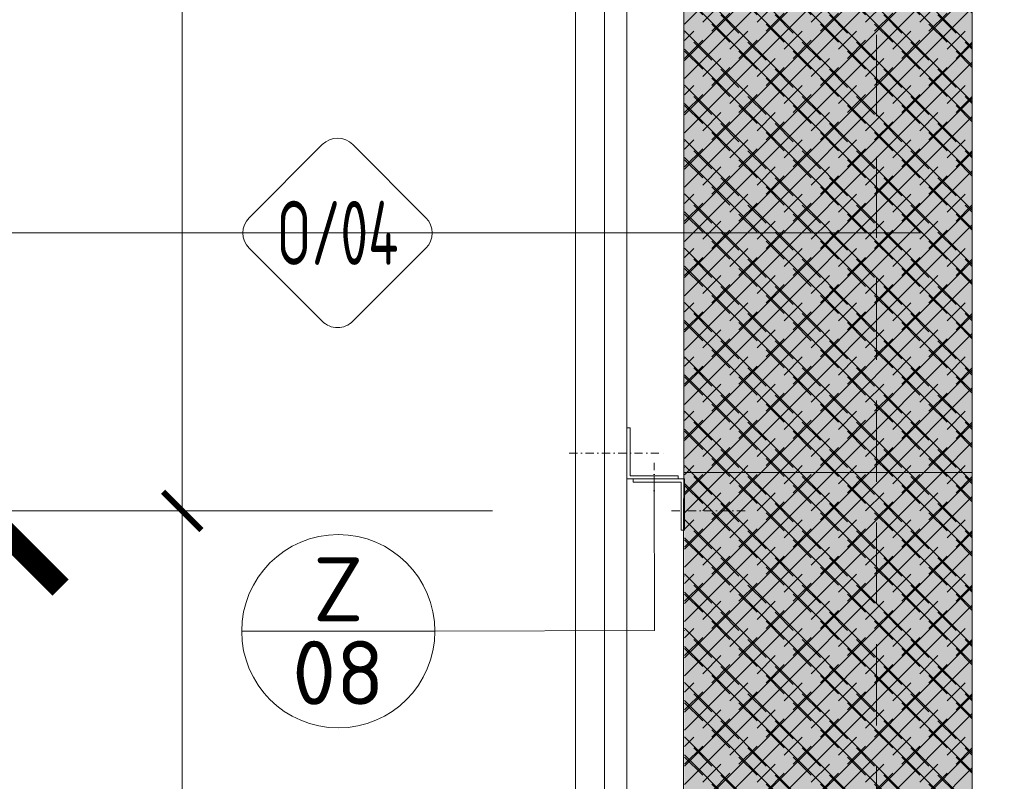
# Model space of a CAD drawing. Header units: millimetres. Extents: x -725694 to 5289369, y -1488057 to 2187451.
# Tile 79 of 656: x 4411 to 5950, y -35388 to -34197. Entities that reach past the tile are written whole.
import ezdxf
from ezdxf.enums import TextEntityAlignment as Align

# ---------------------------------------------------------------- set-up
doc = ezdxf.new("R2010")
doc.units = ezdxf.units.MM
doc.linetypes.add('DASHDOT', pattern=[25.4, 12.7, -6.35, 0, -6.35])
doc.linetypes.add('DASHED', pattern=[19.05, 12.7, -6.35])
doc.layers.get('Defpoints').update_dxf_attribs({"color": 8})
for name, color, linetype, lineweight in [('A99_N_kce-pohl', 1, 'Continuous', 9), ('A99_N_kce-rez-sil', 6, 'Continuous', 18), ('A99_N_koty-200', 5, 'Continuous', 5), ('A99_N_koty-200 @ 200', 5, 'Continuous', 5), ('A99_N_koty-200 @ 50 (2)', 5, 'Continuous', 5), ('A99_N_sraf', 252, 'Continuous', 0), ('A99_N_sraf @ 200 VP1', 252, 'Continuous', 0), ('A99_N_sraf @ 200 VP10', 252, 'Continuous', 0), ('A99_N_sraf @ 200 VP11', 252, 'Continuous', 0), ('A99_N_sraf @ 200 VP12', 252, 'Continuous', 0), ('A99_N_sraf @ 200 VP13', 252, 'Continuous', 0), ('A99_N_sraf @ 200 VP14', 252, 'Continuous', 0), ('A99_N_sraf @ 200 VP2', 252, 'Continuous', 0), ('A99_N_sraf @ 200 VP3', 252, 'Continuous', 0), ('A99_N_sraf @ 200 VP4', 252, 'Continuous', 0), ('A99_N_sraf @ 200 VP5', 252, 'Continuous', 0), ('A99_N_sraf @ 200 VP6', 252, 'Continuous', 0), ('A99_N_sraf @ 200 VP7', 252, 'Continuous', 0), ('A99_N_sraf @ 200 VP8', 252, 'Continuous', 0), ('A99_N_sraf @ 200 VP9', 252, 'Continuous', 0), ('A99_N_sraf @ 200 VPModel', 252, 'Continuous', 0), ('A99_N_sraf @ 50 (1)', 252, 'Continuous', 0), ('A99_N_znaceni 200', 5, 'Continuous', 5), ('A99_N_znaceni 50', 5, 'Continuous', 5), ('A99_S_kce-pohl', 7, 'Continuous', 5), ('A99_S_kce-pohl @ 50 (1)', 7, 'Continuous', 5), ('A99_S_kce-rez-sil', 7, 'Continuous', 15), ('A99_S_kce-rez-ten', 7, 'Continuous', 9)]:
    doc.layers.add(name, color=color, linetype=linetype, lineweight=lineweight)
doc.styles.add('A99_kota', font='isocpeur.ttf', dxfattribs={"height": 2})
doc.styles.add('A99_popis', font='isocpeur.ttf')
doc.linetypes.add('IZOLACE', pattern='A,0.00254,-2.54,[134,ltypeshp.shx,S=2.54,R=0,X=-2.54,Y=0],-5.08,[134,ltypeshp.shx,S=2.54,R=180,X=2.54,Y=0],-2.54', length=10.16254)
doc.dimstyles.new('A99_kota_200 new', dxfattribs={"dimscale": 200, "dimtxt": 2, "dimasz": 1.2, "dimexe": 0.5, "dimexo": 1.5, "dimgap": 0.3, "dimtad": 1, "dimdec": 0, "dimzin": 3, "dimdsep": 46, "dimtxsty": 'A99_kota', "dimblk": 'ARCHTICK', "dimcen": 2.5, "dimazin": 2, "dimtfac": 0.75, "dimtdec": 0, "dimtmove": 2, "dimatfit": 0, "dimfxl": 0, "dimtolj": 1, "dimtzin": 0, "dimlwd": 5, "dimlwe": 5, "dimarcsym": 0})
pattern_1 = [(45, (0, 0), (-42.42641, 42.42641), []), (45, (28.284, 0), (-42.42641, 42.42641), []), (135, (48.024, 5.6), (-42.42641, -42.42641), [40, -20]), (135, (62.166, 19.74), (-42.42641, -42.42641), [40, -20])]
pattern_2 = [(315, (0, 0), (42.42641, 42.42641), []), (315, (6e-15, -28.284), (42.42641, 42.42641), []), (45, (5.6, -48.024), (-42.42641, 42.42641), [40, -20]), (45, (19.74, -62.166), (-42.42641, 42.42641), [40, -20])]
pattern_3 = [(45, (0, 0), (-10.606602, 10.606602), []), (45, (7.071, 0), (-10.606602, 10.606602), []), (135, (12.006, 1.4), (-10.606602, -10.606602), [10, -5]), (135, (15.542, 4.935), (-10.606602, -10.606602), [10, -5])]

# ---------------------------------------------------------------- blocks, each defined once
blk = doc.blocks.new('_ArchTick')
at = {"color": 0, "linetype": 'ByBlock', "const_width": 0.15}
blk.add_lwpolyline([(-0.5, -0.5), (0.5, 0.5)], dxfattribs=at)
blk = doc.blocks.new('*D4359')
at = {"layer": 'A99_N_koty-200', "color": 0, "linetype": 'Continuous', "lineweight": 5, "transparency": 16777216}
for p, q in [((4865, -34965), (4640, -34965)), ((4665, -34965), (4665, -37185)), ((4865, -37185), (4640, -37185))]:
    blk.add_line(p, q, dxfattribs=at)
at = {"layer": 'Defpoints', "color": 0, "linetype": 'Continuous', "lineweight": 0, "transparency": 16777216}
for p in [(5445, -34965), (4665, -37185), (5450, -37185)]:
    blk.add_point(p, dxfattribs=at)
at = {"layer": 'A99_N_koty-200', "color": 0, "linetype": 'Continuous', "lineweight": 5, "transparency": 16777216, "xscale": 60, "yscale": 60, "zscale": 60}
for p, rotation in [((4665, -34965), 90), ((4665, -37185), 270)]:
    blk.add_blockref('_ArchTick', p, dxfattribs=dict(at, rotation=rotation))
at = {"layer": 'A99_N_koty-200', "color": 0, "linetype": 'Continuous', "transparency": 16777216, "insert": (4600, -36075), "char_height": 100, "attachment_point": 5, "rotation": 90, "style": 'A99_kota'}
blk.add_mtext('\\A1;2220', dxfattribs=at)
blk = doc.blocks.new('*D4360')
at = {"layer": 'A99_N_koty-200', "color": 0, "linetype": 'Continuous', "lineweight": 5, "transparency": 16777216}
for p, q in [((5145, -34965), (4255, -34965)), ((4355, -34965), (4355, -37185)), ((5150, -37185), (4255, -37185))]:
    blk.add_line(p, q, dxfattribs=at)
at = {"layer": 'Defpoints', "color": 0, "linetype": 'Continuous', "lineweight": 0, "transparency": 16777216}
for p in [(5445, -34965), (4355, -37185), (5450, -37185)]:
    blk.add_point(p, dxfattribs=at)
at = {"layer": 'A99_N_koty-200', "color": 0, "linetype": 'Continuous', "lineweight": 5, "transparency": 16777216, "xscale": 240, "yscale": 240, "zscale": 240}
for p, rotation in [((4355, -34965), 90), ((4355, -37185), 270)]:
    blk.add_blockref('_ArchTick', p, dxfattribs=dict(at, rotation=rotation))
at = {"layer": 'A99_N_koty-200', "color": 0, "linetype": 'Continuous', "transparency": 16777216, "insert": (4095, -36075), "char_height": 400, "attachment_point": 5, "rotation": 90, "style": 'A99_kota'}
blk.add_mtext('\\A1;2220', dxfattribs=at)
blk = doc.blocks.new('*D4362')
at = {"layer": 'A99_N_koty-200', "color": 0, "linetype": 'Continuous', "lineweight": 5, "transparency": 16777216}
for p, q in [((4865, -32745), (4640, -32745)), ((4665, -32745), (4665, -34965)), ((4865, -34965), (4640, -34965))]:
    blk.add_line(p, q, dxfattribs=at)
at = {"layer": 'Defpoints', "color": 0, "linetype": 'Continuous', "lineweight": 0, "transparency": 16777216}
for p in [(5445, -32745), (4665, -34965), (5450, -34965)]:
    blk.add_point(p, dxfattribs=at)
at = {"layer": 'A99_N_koty-200', "color": 0, "linetype": 'Continuous', "lineweight": 5, "transparency": 16777216, "xscale": 60, "yscale": 60, "zscale": 60}
for p, rotation in [((4665, -32745), 90), ((4665, -34965), 270)]:
    blk.add_blockref('_ArchTick', p, dxfattribs=dict(at, rotation=rotation))
at = {"layer": 'A99_N_koty-200', "color": 0, "linetype": 'Continuous', "transparency": 16777216, "insert": (4600, -33855), "char_height": 100, "attachment_point": 5, "rotation": 90, "style": 'A99_kota'}
blk.add_mtext('\\A1;2220', dxfattribs=at)
blk = doc.blocks.new('*D4363')
at = {"layer": 'A99_N_koty-200', "color": 0, "linetype": 'Continuous', "lineweight": 5, "transparency": 16777216}
for p, q in [((5145, -32745), (4255, -32745)), ((4355, -32745), (4355, -34965)), ((5150, -34965), (4255, -34965))]:
    blk.add_line(p, q, dxfattribs=at)
at = {"layer": 'Defpoints', "color": 0, "linetype": 'Continuous', "lineweight": 0, "transparency": 16777216}
for p in [(5445, -32745), (4355, -34965), (5450, -34965)]:
    blk.add_point(p, dxfattribs=at)
at = {"layer": 'A99_N_koty-200', "color": 0, "linetype": 'Continuous', "lineweight": 5, "transparency": 16777216, "xscale": 240, "yscale": 240, "zscale": 240}
for p, rotation in [((4355, -32745), 90), ((4355, -34965), 270)]:
    blk.add_blockref('_ArchTick', p, dxfattribs=dict(at, rotation=rotation))
at = {"layer": 'A99_N_koty-200', "color": 0, "linetype": 'Continuous', "transparency": 16777216, "insert": (4095, -33855), "char_height": 400, "attachment_point": 5, "rotation": 90, "style": 'A99_kota'}
blk.add_mtext('\\A1;2220', dxfattribs=at)
blk = doc.blocks.new('*D4395')
at = {"layer": 'A99_N_koty-200', "color": 0, "linetype": 'Continuous', "lineweight": 5, "transparency": 16777216}
for p, q in [((6947.5, -34905), (7847.5, -34905)), ((7747.5, -34905), (7747.5, -36245)), ((6947.5, -36245), (7847.5, -36245))]:
    blk.add_line(p, q, dxfattribs=at)
at = {"layer": 'Defpoints', "color": 0, "linetype": 'Continuous', "lineweight": 0, "transparency": 16777216}
for p in [(5900, -34905), (5900, -36245), (7747.5, -36245)]:
    blk.add_point(p, dxfattribs=at)
at = {"layer": 'A99_N_koty-200', "color": 0, "linetype": 'Continuous', "lineweight": 5, "transparency": 16777216, "xscale": 240, "yscale": 240, "zscale": 240}
for p, rotation in [((7747.5, -34905), 90), ((7747.5, -36245), 270)]:
    blk.add_blockref('_ArchTick', p, dxfattribs=dict(at, rotation=rotation))
at = {"layer": 'A99_N_koty-200', "color": 0, "linetype": 'Continuous', "transparency": 16777216, "insert": (7487.5, -35575), "char_height": 400, "attachment_point": 5, "rotation": 90, "style": 'A99_kota'}
blk.add_mtext('\\A1;1340', dxfattribs=at)
blk = doc.blocks.new('*D4396')
at = {"layer": 'A99_N_koty-200', "color": 0, "linetype": 'Continuous', "lineweight": 5, "transparency": 16777216}
for p, q in [((6450, -34905), (6675, -34905)), ((6650, -34905), (6650, -36245)), ((6450, -36245), (6675, -36245))]:
    blk.add_line(p, q, dxfattribs=at)
at = {"layer": 'Defpoints', "color": 0, "linetype": 'Continuous', "lineweight": 0, "transparency": 16777216}
for p in [(5900, -34905), (5900, -36245), (6650, -36245)]:
    blk.add_point(p, dxfattribs=at)
at = {"layer": 'A99_N_koty-200', "color": 0, "linetype": 'Continuous', "lineweight": 5, "transparency": 16777216, "xscale": 60, "yscale": 60, "zscale": 60}
for p, rotation in [((6650, -34905), 90), ((6650, -36245), 270)]:
    blk.add_blockref('_ArchTick', p, dxfattribs=dict(at, rotation=rotation))
at = {"layer": 'A99_N_koty-200', "color": 0, "linetype": 'Continuous', "transparency": 16777216, "insert": (6585, -35575), "char_height": 100, "attachment_point": 5, "rotation": 90, "style": 'A99_kota'}
blk.add_mtext('\\A1;1340', dxfattribs=at)
blk = doc.blocks.new('*U109')
at = {"color": 0}
blk.add_line((4.436, -0.005), (27.982, -0.005), dxfattribs=at)
at = {"color": 0, "linetype": 'ByBlock', "style": 'A99_popis', "width": 0.953108}
blk.add_attdef('SKLADBA', text='', height=3, rotation=0.0103, dxfattribs=at).set_placement((-2.863, -1.506), (2.855, -1.505), align=Align.FIT)
blk = doc.blocks.new('*U84')
at = {"color": 0}
for p, q in [((-0.721, 4.139), (-4.149, 0.711)), ((4.139, 0.711), (0.711, 4.139)), ((4.436, -0.005), (22.393, -0.005)), ((-4.149, -0.721), (-0.721, -4.149)), ((0.711, -4.149), (4.139, -0.721))]:
    blk.add_line(p, q, dxfattribs=at)
for centre, start, end in [((-0.005, 3.424), 45, 135), ((-3.433, -0.005), 135, 225), ((3.424, -0.005), 315, 45), ((-0.005, -3.433), 225, 315)]:
    blk.add_arc(centre, 1.012, start, end, dxfattribs=at)
at = {"color": 0, "linetype": 'ByBlock', "style": 'A99_popis', "width": 0.953108}
blk.add_attdef('SKLADBA', text='', height=3, rotation=0.0103, dxfattribs=at).set_placement((-2.863, -1.506), (2.855, -1.505), align=Align.FIT)
blk = doc.blocks.new('*U20')
at = {"color": 0, "linetype": 'ByBlock'}
blk.add_line((-3.02, 0), (3.02, 0), dxfattribs=at)
blk.add_circle((0, 0), 3.02, dxfattribs=at)
at = {"color": 0, "linetype": 'ByBlock', "style": 'A99_popis'}
for tag, p in [('KATEGORIE', (0, 1.31)), ('PRVEK', (0, -1.298))]:
    blk.add_attdef(tag, text='', height=2, dxfattribs=at).set_placement(p, align=Align.MIDDLE_CENTER)
blk = doc.blocks.new('*U6564')
at = {"layer": 'A99_N_sraf @ 200 VP1', "linetype": 'Continuous', "lineweight": 0}
h = blk.add_hatch(dxfattribs=at)
h.set_pattern_fill('ZDIVO-PLYNOSILIK', color=150, scale=0.1)
h.set_pattern_definition(pattern_1)
h.paths.add_polyline_path([(5450, -33705), (5900, -33705), (5900, -34905), (5450, -34905)])
at = {"layer": 'A99_N_sraf @ 200 VP10', "linetype": 'Continuous', "lineweight": 0}
h = blk.add_hatch(dxfattribs=at)
h.set_pattern_fill('ZDIVO-PLYNOSILIK', color=150, scale=0.1)
h.set_pattern_definition(pattern_1)
h.paths.add_polyline_path([(5450, -33705), (5900, -33705), (5900, -34905), (5450, -34905)])
at = {"layer": 'A99_N_sraf @ 200 VP11', "linetype": 'Continuous', "lineweight": 0}
h = blk.add_hatch(dxfattribs=at)
h.set_pattern_fill('ZDIVO-PLYNOSILIK', color=150, scale=0.1)
h.set_pattern_definition(pattern_1)
h.paths.add_polyline_path([(5450, -33705), (5900, -33705), (5900, -34905), (5450, -34905)])
at = {"layer": 'A99_N_sraf @ 200 VP12', "linetype": 'Continuous', "lineweight": 0}
h = blk.add_hatch(dxfattribs=at)
h.set_pattern_fill('ZDIVO-PLYNOSILIK', color=150, scale=0.1)
h.set_pattern_definition(pattern_1)
h.paths.add_polyline_path([(5450, -33705), (5900, -33705), (5900, -34905), (5450, -34905)])
at = {"layer": 'A99_N_sraf @ 200 VP13', "linetype": 'Continuous', "lineweight": 0}
h = blk.add_hatch(dxfattribs=at)
h.set_pattern_fill('ZDIVO-PLYNOSILIK', color=150, scale=0.1)
h.set_pattern_definition(pattern_2)
h.paths.add_polyline_path([(5450, -33705), (5900, -33705), (5900, -34905), (5450, -34905)])
at = {"layer": 'A99_N_sraf @ 200 VP14', "linetype": 'Continuous', "lineweight": 0}
h = blk.add_hatch(dxfattribs=at)
h.set_pattern_fill('ZDIVO-PLYNOSILIK', color=150, scale=0.1)
h.set_pattern_definition(pattern_1)
h.paths.add_polyline_path([(5450, -33705), (5900, -33705), (5900, -34905), (5450, -34905)])
at = {"layer": 'A99_N_sraf @ 200 VP2', "linetype": 'Continuous', "lineweight": 0}
h = blk.add_hatch(dxfattribs=at)
h.set_pattern_fill('ZDIVO-PLYNOSILIK', color=150, scale=0.1)
h.set_pattern_definition(pattern_1)
h.paths.add_polyline_path([(5450, -33705), (5900, -33705), (5900, -34905), (5450, -34905)])
at = {"layer": 'A99_N_sraf @ 200 VP3', "linetype": 'Continuous', "lineweight": 0}
h = blk.add_hatch(dxfattribs=at)
h.set_pattern_fill('ZDIVO-PLYNOSILIK', color=150, scale=0.1)
h.set_pattern_definition(pattern_1)
h.paths.add_polyline_path([(5450, -33705), (5900, -33705), (5900, -34905), (5450, -34905)])
at = {"layer": 'A99_N_sraf @ 200 VP4', "linetype": 'Continuous', "lineweight": 0}
h = blk.add_hatch(dxfattribs=at)
h.set_pattern_fill('ZDIVO-PLYNOSILIK', color=150, scale=0.1)
h.set_pattern_definition(pattern_1)
h.paths.add_polyline_path([(5450, -33705), (5900, -33705), (5900, -34905), (5450, -34905)])
at = {"layer": 'A99_N_sraf @ 200 VP5', "linetype": 'Continuous', "lineweight": 0}
h = blk.add_hatch(dxfattribs=at)
h.set_pattern_fill('ZDIVO-PLYNOSILIK', color=150, scale=0.1)
h.set_pattern_definition(pattern_2)
h.paths.add_polyline_path([(5450, -33705), (5900, -33705), (5900, -34905), (5450, -34905)])
at = {"layer": 'A99_N_sraf @ 200 VP6', "linetype": 'Continuous', "lineweight": 0}
h = blk.add_hatch(dxfattribs=at)
h.set_pattern_fill('ZDIVO-PLYNOSILIK', color=150, scale=0.1)
h.set_pattern_definition(pattern_2)
h.paths.add_polyline_path([(5450, -33705), (5900, -33705), (5900, -34905), (5450, -34905)])
at = {"layer": 'A99_N_sraf @ 200 VP7', "linetype": 'Continuous', "lineweight": 0}
h = blk.add_hatch(dxfattribs=at)
h.set_pattern_fill('ZDIVO-PLYNOSILIK', color=150, scale=0.1)
h.set_pattern_definition(pattern_1)
h.paths.add_polyline_path([(5450, -33705), (5900, -33705), (5900, -34905), (5450, -34905)])
at = {"layer": 'A99_N_sraf @ 200 VP8', "linetype": 'Continuous', "lineweight": 0}
h = blk.add_hatch(dxfattribs=at)
h.set_pattern_fill('ZDIVO-PLYNOSILIK', color=150, scale=0.1)
h.set_pattern_definition(pattern_1)
h.paths.add_polyline_path([(5450, -33705), (5900, -33705), (5900, -34905), (5450, -34905)])
at = {"layer": 'A99_N_sraf @ 200 VP9', "linetype": 'Continuous', "lineweight": 0}
h = blk.add_hatch(dxfattribs=at)
h.set_pattern_fill('ZDIVO-PLYNOSILIK', color=150, scale=0.1)
h.set_pattern_definition(pattern_1)
h.paths.add_polyline_path([(5450, -33705), (5900, -33705), (5900, -34905), (5450, -34905)])
at = {"layer": 'A99_N_sraf @ 200 VPModel', "linetype": 'Continuous', "lineweight": 0}
h = blk.add_hatch(dxfattribs=at)
h.set_pattern_fill('ZDIVO-PLYNOSILIK', color=150, scale=0.1)
h.set_pattern_definition(pattern_1)
h.paths.add_polyline_path([(5450, -33705), (5900, -33705), (5900, -34905), (5450, -34905)])
at = {"layer": 'A99_N_sraf @ 50 (1)', "linetype": 'Continuous', "lineweight": 0}
h = blk.add_hatch(dxfattribs=at)
h.set_pattern_fill('ZDIVO-PLYNOSILIK', color=150, scale=0.1)
h.set_pattern_definition(pattern_3)
h.paths.add_polyline_path([(5450, -33705), (5900, -33705), (5900, -34905), (5450, -34905)])
blk = doc.blocks.new('*U6566')
at = {"layer": 'A99_N_sraf @ 200 VP1', "linetype": 'Continuous', "lineweight": 0}
h = blk.add_hatch(dxfattribs=at)
h.set_pattern_fill('ZDIVO-PLYNOSILIK', color=9, scale=0.1)
h.set_pattern_definition(pattern_1)
h.paths.add_polyline_path([(5450, -34905), (5900, -34905), (5900, -36245), (5450, -36245)])
at = {"layer": 'A99_N_sraf @ 200 VP10', "linetype": 'Continuous', "lineweight": 0}
h = blk.add_hatch(dxfattribs=at)
h.set_pattern_fill('ZDIVO-PLYNOSILIK', color=9, scale=0.1)
h.set_pattern_definition(pattern_1)
h.paths.add_polyline_path([(5450, -34905), (5900, -34905), (5900, -36245), (5450, -36245)])
at = {"layer": 'A99_N_sraf @ 200 VP11', "linetype": 'Continuous', "lineweight": 0}
h = blk.add_hatch(dxfattribs=at)
h.set_pattern_fill('ZDIVO-PLYNOSILIK', color=9, scale=0.1)
h.set_pattern_definition(pattern_1)
h.paths.add_polyline_path([(5450, -34905), (5900, -34905), (5900, -36245), (5450, -36245)])
at = {"layer": 'A99_N_sraf @ 200 VP12', "linetype": 'Continuous', "lineweight": 0}
h = blk.add_hatch(dxfattribs=at)
h.set_pattern_fill('ZDIVO-PLYNOSILIK', color=9, scale=0.1)
h.set_pattern_definition(pattern_1)
h.paths.add_polyline_path([(5450, -34905), (5900, -34905), (5900, -36245), (5450, -36245)])
at = {"layer": 'A99_N_sraf @ 200 VP13', "linetype": 'Continuous', "lineweight": 0}
h = blk.add_hatch(dxfattribs=at)
h.set_pattern_fill('ZDIVO-PLYNOSILIK', color=9, scale=0.1)
h.set_pattern_definition(pattern_2)
h.paths.add_polyline_path([(5450, -34905), (5900, -34905), (5900, -36245), (5450, -36245)])
at = {"layer": 'A99_N_sraf @ 200 VP14', "linetype": 'Continuous', "lineweight": 0}
h = blk.add_hatch(dxfattribs=at)
h.set_pattern_fill('ZDIVO-PLYNOSILIK', color=9, scale=0.1)
h.set_pattern_definition(pattern_1)
h.paths.add_polyline_path([(5450, -34905), (5900, -34905), (5900, -36245), (5450, -36245)])
at = {"layer": 'A99_N_sraf @ 200 VP2', "linetype": 'Continuous', "lineweight": 0}
h = blk.add_hatch(dxfattribs=at)
h.set_pattern_fill('ZDIVO-PLYNOSILIK', color=9, scale=0.1)
h.set_pattern_definition(pattern_1)
h.paths.add_polyline_path([(5450, -34905), (5900, -34905), (5900, -36245), (5450, -36245)])
at = {"layer": 'A99_N_sraf @ 200 VP3', "linetype": 'Continuous', "lineweight": 0}
h = blk.add_hatch(dxfattribs=at)
h.set_pattern_fill('ZDIVO-PLYNOSILIK', color=9, scale=0.1)
h.set_pattern_definition(pattern_1)
h.paths.add_polyline_path([(5450, -34905), (5900, -34905), (5900, -36245), (5450, -36245)])
at = {"layer": 'A99_N_sraf @ 200 VP4', "linetype": 'Continuous', "lineweight": 0}
h = blk.add_hatch(dxfattribs=at)
h.set_pattern_fill('ZDIVO-PLYNOSILIK', color=9, scale=0.1)
h.set_pattern_definition(pattern_1)
h.paths.add_polyline_path([(5450, -34905), (5900, -34905), (5900, -36245), (5450, -36245)])
at = {"layer": 'A99_N_sraf @ 200 VP5', "linetype": 'Continuous', "lineweight": 0}
h = blk.add_hatch(dxfattribs=at)
h.set_pattern_fill('ZDIVO-PLYNOSILIK', color=9, scale=0.1)
h.set_pattern_definition(pattern_2)
h.paths.add_polyline_path([(5450, -34905), (5900, -34905), (5900, -36245), (5450, -36245)])
at = {"layer": 'A99_N_sraf @ 200 VP6', "linetype": 'Continuous', "lineweight": 0}
h = blk.add_hatch(dxfattribs=at)
h.set_pattern_fill('ZDIVO-PLYNOSILIK', color=9, scale=0.1)
h.set_pattern_definition(pattern_2)
h.paths.add_polyline_path([(5450, -34905), (5900, -34905), (5900, -36245), (5450, -36245)])
at = {"layer": 'A99_N_sraf @ 200 VP7', "linetype": 'Continuous', "lineweight": 0}
h = blk.add_hatch(dxfattribs=at)
h.set_pattern_fill('ZDIVO-PLYNOSILIK', color=9, scale=0.1)
h.set_pattern_definition(pattern_1)
h.paths.add_polyline_path([(5450, -34905), (5900, -34905), (5900, -36245), (5450, -36245)])
at = {"layer": 'A99_N_sraf @ 200 VP8', "linetype": 'Continuous', "lineweight": 0}
h = blk.add_hatch(dxfattribs=at)
h.set_pattern_fill('ZDIVO-PLYNOSILIK', color=9, scale=0.1)
h.set_pattern_definition(pattern_1)
h.paths.add_polyline_path([(5450, -34905), (5900, -34905), (5900, -36245), (5450, -36245)])
at = {"layer": 'A99_N_sraf @ 200 VP9', "linetype": 'Continuous', "lineweight": 0}
h = blk.add_hatch(dxfattribs=at)
h.set_pattern_fill('ZDIVO-PLYNOSILIK', color=9, scale=0.1)
h.set_pattern_definition(pattern_1)
h.paths.add_polyline_path([(5450, -34905), (5900, -34905), (5900, -36245), (5450, -36245)])
at = {"layer": 'A99_N_sraf @ 200 VPModel', "linetype": 'Continuous', "lineweight": 0}
h = blk.add_hatch(dxfattribs=at)
h.set_pattern_fill('ZDIVO-PLYNOSILIK', color=9, scale=0.1)
h.set_pattern_definition(pattern_1)
h.paths.add_polyline_path([(5450, -34905), (5900, -34905), (5900, -36245), (5450, -36245)])
at = {"layer": 'A99_N_sraf @ 50 (1)', "linetype": 'Continuous', "lineweight": 0}
h = blk.add_hatch(dxfattribs=at)
h.set_pattern_fill('ZDIVO-PLYNOSILIK', color=9, scale=0.1)
h.set_pattern_definition(pattern_3)
h.paths.add_polyline_path([(5450, -34905), (5900, -34905), (5900, -36245), (5450, -36245)])
blk = doc.blocks.new('*U5983')
at = {"layer": 'A99_N_koty-200 @ 200', "linetype": 'Continuous'}
dim = blk.add_linear_dim(base=(4355, -37185), p1=(5445, -34965), p2=(5450, -37185), angle=270, dimstyle='A99_kota_200 new', override={"dimscale": 200, "dimtix": 1, "dimtofl": 1, "dimtmove": 1, "dimatfit": 0}, dxfattribs=at)
dim.commit()
dim.dimension.update_dxf_attribs({"geometry": '*D4360', "text_midpoint": (4095, -36075)})
at = {"layer": 'A99_N_koty-200 @ 50 (2)', "linetype": 'Continuous'}
dim = blk.add_linear_dim(base=(4665, -37185), p1=(5445, -34965), p2=(5450, -37185), angle=270, dimstyle='A99_kota_200 new', override={"dimscale": 50, "dimtix": 1, "dimtofl": 1, "dimtmove": 1, "dimatfit": 0}, dxfattribs=at)
dim.commit()
dim.dimension.update_dxf_attribs({"geometry": '*D4359', "text_midpoint": (4600, -36075)})
blk = doc.blocks.new('*U5984')
at = {"layer": 'A99_N_koty-200 @ 200', "linetype": 'Continuous'}
dim = blk.add_linear_dim(base=(4355, -34965), p1=(5445, -32745), p2=(5450, -34965), angle=270, dimstyle='A99_kota_200 new', override={"dimscale": 200, "dimtix": 1, "dimtofl": 1, "dimtmove": 1, "dimatfit": 0}, dxfattribs=at)
dim.commit()
dim.dimension.update_dxf_attribs({"geometry": '*D4363', "text_midpoint": (4095, -33855)})
at = {"layer": 'A99_N_koty-200 @ 50 (2)', "linetype": 'Continuous'}
dim = blk.add_linear_dim(base=(4665, -34965), p1=(5445, -32745), p2=(5450, -34965), angle=270, dimstyle='A99_kota_200 new', override={"dimscale": 50, "dimtix": 1, "dimtofl": 1, "dimtmove": 1, "dimatfit": 0}, dxfattribs=at)
dim.commit()
dim.dimension.update_dxf_attribs({"geometry": '*D4362', "text_midpoint": (4600, -33855)})
blk = doc.blocks.new('*U5992')
at = {"layer": 'A99_N_koty-200 @ 200', "linetype": 'Continuous'}
dim = blk.add_linear_dim(base=(7747.5, -36245), p1=(5900, -34905), p2=(5900, -36245), angle=90, dimstyle='A99_kota_200 new', override={"dimscale": 200, "dimtix": 1, "dimtofl": 1, "dimtmove": 2, "dimatfit": 0}, dxfattribs=at)
dim.commit()
dim.dimension.update_dxf_attribs({"geometry": '*D4395', "text_midpoint": (7487.5, -35575)})
at = {"layer": 'A99_N_koty-200 @ 50 (2)', "linetype": 'Continuous'}
dim = blk.add_linear_dim(base=(6650, -36245), p1=(5900, -34905), p2=(5900, -36245), angle=90, dimstyle='A99_kota_200 new', override={"dimscale": 50, "dimtix": 1, "dimtofl": 1, "dimtmove": 2, "dimatfit": 0}, dxfattribs=at)
dim.commit()
dim.dimension.update_dxf_attribs({"geometry": '*D4396', "text_midpoint": (6585, -35575)})

msp = doc.modelspace()

# ---------------------------------------------------------------- hatches: boundary and pattern name
at = {"layer": 'A99_S_kce-pohl @ 50 (1)', "linetype": 'Continuous', "lineweight": 0}
h = msp.add_hatch(dxfattribs=at)
h.set_pattern_fill('ZDIVO-PLYNOSILIK', color=1)
h.set_pattern_definition([(45, (0, 0), (-5303.3, 5303.3), []), (45, (3535.5, 0), (-5303.3, 5303.3), []), (135, (6003, 700), (-5303.3, -5303.3), [5000, -2500]), (135, (7771, 2467.5), (-5303.3, -5303.3), [5000, -2500])])
h.paths.add_polyline_path([(5450, -33705), (5750, -33705), (5750, -34905), (5450, -34905)])

# ---------------------------------------------------------------- linework, layer by layer
at = {"layer": 'A99_N_kce-pohl', "color": 5, "linetype": 'DASHDOT', "lineweight": 0}
for points in [[(5270, -34875), (5420, -34875)], [(5402.5, -34952.5), (5402.5, -34890)], [(5430, -34965), (5550, -34965)]]:
    msp.add_lwpolyline(points, dxfattribs=at)
at = {"layer": 'A99_N_kce-rez-sil', "color": 5, "linetype": 'Continuous', "lineweight": 18, "flags": 128}
msp.add_lwpolyline([(5280, -30255), (5280, -39635)], dxfattribs=at)
at = {"layer": 'A99_N_kce-rez-sil', "color": 5, "linetype": 'Continuous', "lineweight": 9, "flags": 128}
msp.add_lwpolyline([(5360, -39635), (5360, -30255)], dxfattribs=at)
for points in [[(5360, -34915), (5440, -34915), (5440, -34910), (5365, -34910), (5365, -34835), (5360, -34835)], [(5450, -34915), (5370, -34915), (5370, -34920), (5445, -34920), (5445, -34995), (5450, -34995)]]:
    msp.add_lwpolyline(points, close=True, dxfattribs=at)
at = {"layer": 'A99_N_sraf', "color": 5, "linetype": 'IZOLACE', "lineweight": 0, "ltscale": 3}
msp.add_lwpolyline([(5325, -39635), (5325, -30255)], dxfattribs=at)
at = {"layer": 'A99_N_znaceni 50', "lineweight": 5}
for points in [[(5402.5, -34910), (5403.3, -35152)], [(5060, -35153.1), (5403.3, -35152)]]:
    msp.add_lwpolyline(points, dxfattribs=at)
at = {"layer": 'A99_S_kce-pohl', "linetype": 'Continuous'}
for points in [[(5447.5, -39555), (5450, -30335)], [(5450, -34905), (5900, -34905)]]:
    msp.add_lwpolyline(points, dxfattribs=at)
at = {"layer": 'A99_S_kce-rez-sil', "linetype": 'Continuous', "flags": 128}
msp.add_lwpolyline([(5900, -39555), (5900, -33615)], dxfattribs=at)
at = {"layer": 'A99_S_kce-rez-ten', "color": 7, "linetype": 'DASHED', "ltscale": 10}
msp.add_line((5750, -44635), (5750, -30905), dxfattribs=at)

# ---------------------------------------------------------------- block references
at = {"layer": 'A99_N_koty-200', "color": 3, "linetype": 'Continuous', "lineweight": 0}
for name in ['*U5984', '*U5992', '*U5983']:
    msp.add_blockref(name, (0, 0), dxfattribs=at)
at = {"layer": 'A99_N_sraf', "color": 3, "linetype": 'Continuous', "lineweight": 0}
for name in ['*U6564', '*U6566']:
    msp.add_blockref(name, (0, 0), dxfattribs=at)
at = {"layer": 'A99_N_znaceni 200', "lineweight": 5, "xscale": 133.3, "yscale": 133.3, "zscale": 133.3}
msp.add_blockref('*U109', (2090, -34530), dxfattribs=at)
at = {"layer": 'A99_N_znaceni 50', "lineweight": 5}
ref = msp.add_blockref('*U84', (4908, -34530.5), dxfattribs=dict(at, xscale=33.325, yscale=33.325, zscale=33.325))
ref.add_attrib('SKLADBA', 'O/04', dxfattribs={"layer": '0', "color": 0, "linetype": 'ByBlock', "height": 100, "rotation": 0.0103, "style": 'A99_popis', "width": 0.635246}).set_placement((4812.5, -34580.6), (5003.1, -34580.6), align=Align.FIT)
at = {"layer": 'A99_N_znaceni 50', "xscale": 50, "yscale": 50, "zscale": 50}
msp.add_blockref('*U20', (4909, -35153.1), dxfattribs=at).add_auto_attribs({'KATEGORIE': 'Z', 'PRVEK': '08'})

doc.saveas('drawing.dxf')
